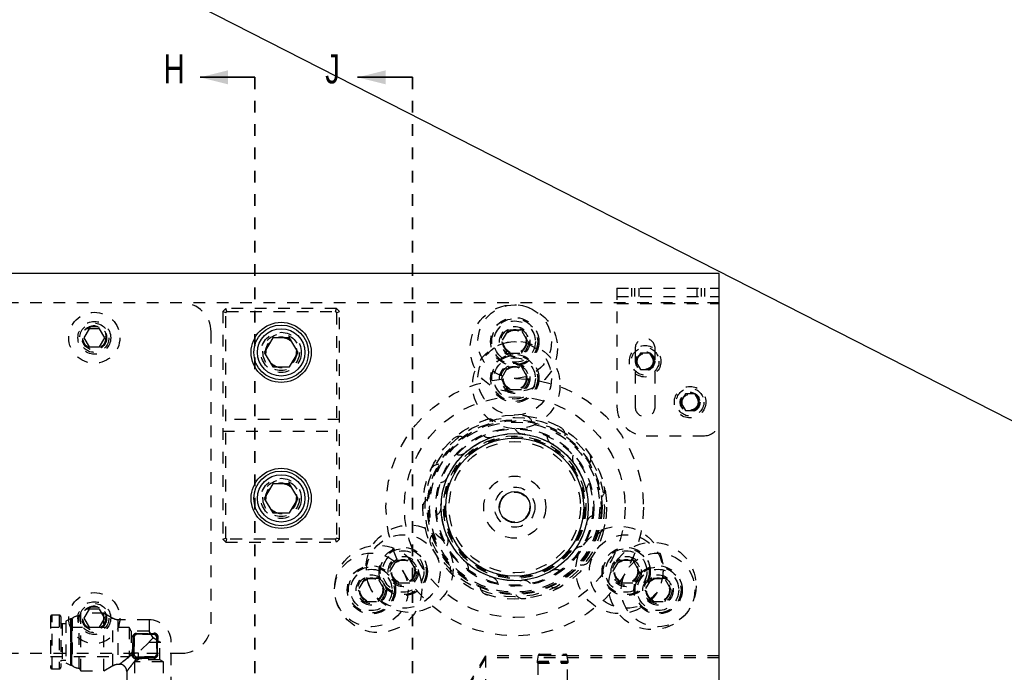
# Model space of a CAD drawing. Header units: inches. Extents: x 1880 to 2363, y -453 to -54.
# Tile 539 of 656: x 1904.19 to 1912.62, y -117.37 to -111.79. Entities that reach past the tile are written whole.
import ezdxf

# ---------------------------------------------------------------- set-up
doc = ezdxf.new("R2010")
doc.units = ezdxf.units.IN
doc.header["$LTSCALE"] = 0.5
doc.header["$MEASUREMENT"] = 0
doc.linetypes.add('HIDDEN', pattern=[0.225, 0.15, -0.075])
doc.linetypes.add('PHANTOM', pattern=[0.25, 0.125, -0.025, 0.025, -0.025, 0.025, -0.025])
for name, color, linetype in [('SID-M-H', 4, 'HIDDEN'), ('SID-M-S', 105, 'Continuous'), ('SID-M-S2', 1, 'Continuous')]:
    doc.layers.add(name, color=color, linetype=linetype)
doc.styles.add('SLDTEXTSTYLE0', font='TXT', dxfattribs={"width": 0.595745})

msp = doc.modelspace()

# ---------------------------------------------------------------- linework, layer by layer
at = {"color": 7, "linetype": 'Continuous', "lineweight": 35}
for p, q in [((1906.20267, -112.27932), (1905.73267, -112.27932)), ((1907.55267, -112.27932), (1907.08267, -112.27932))]:
    msp.add_line(p, q, dxfattribs=at)
at = {"color": 7, "linetype": 'PHANTOM', "lineweight": 35}
for p, q in [((1906.20267, -112.27932), (1906.20267, -129.63932)), ((1907.55267, -112.27932), (1907.55267, -129.63932))]:
    msp.add_line(p, q, dxfattribs=at)
at = {"color": 7, "linetype": 'Continuous', "lineweight": 35}
for points in [[(1905.73267, -112.27932), (1905.97267, -112.33932), (1905.97267, -112.21932)], [(1907.08267, -112.27932), (1907.32267, -112.33932), (1907.32267, -112.21932)]]:
    msp.add_solid(points, dxfattribs=at)
at = {"layer": 'SID-M-H'}
for p, q in [((1909.30267, -114.08432), (1910.17767, -114.08432)), ((1909.30267, -114.08432), (1909.30267, -115.09732)), ((1909.30267, -114.15532), (1910.17767, -114.15532)), ((1909.42767, -114.08432), (1909.42767, -114.15532)), ((1909.45459, -114.08432), (1909.45459, -114.15532)), ((1909.49017, -114.08432), (1909.49017, -114.15532)), ((1909.99017, -114.15532), (1909.99017, -114.08432)), ((1910.02574, -114.08432), (1910.02574, -114.15532)), ((1910.05267, -114.08432), (1910.05267, -114.15532)), ((1910.17767, -114.20932), (1897.67767, -114.20932)), ((1909.30267, -114.21532), (1910.17767, -114.21532)), ((1905.95267, -114.25932), (1905.92767, -114.28432)), ((1905.92767, -114.28432), (1905.92767, -116.23432)), ((1905.95267, -114.29467), (1905.92767, -114.28432)), ((1906.90267, -114.25932), (1905.95267, -114.25932)), ((1905.96302, -114.28432), (1905.95267, -114.25932)), ((1905.95267, -114.29467), (1905.96302, -114.28432)), ((1905.95267, -116.22396), (1905.95267, -114.29467)), ((1905.96302, -114.28432), (1906.89231, -114.28432)), ((1906.89231, -114.28432), (1906.90267, -114.25932)), ((1906.89231, -114.28432), (1906.90267, -114.29467)), ((1906.92767, -114.28432), (1906.90267, -114.25932)), ((1906.90267, -114.29467), (1906.92767, -114.28432)), ((1906.90267, -114.29467), (1906.90267, -116.22396)), ((1906.92767, -116.23432), (1906.92767, -114.28432)), ((1904.78263, -114.43132), (1904.7376, -114.50932)), ((1904.8727, -114.43132), (1904.78263, -114.43132)), ((1904.91773, -114.50932), (1904.8727, -114.43132)), ((1905.82767, -116.95932), (1905.82767, -114.45932)), ((1908.37084, -114.44357), (1908.31401, -114.54199)), ((1908.48449, -114.44357), (1908.37084, -114.44357)), ((1908.54132, -114.54199), (1908.48449, -114.44357)), ((1904.7376, -114.50932), (1904.78263, -114.58732)), ((1904.78263, -114.58732), (1904.8727, -114.58732)), ((1904.8727, -114.58732), (1904.91773, -114.50932)), ((1908.31401, -114.54199), (1908.37084, -114.64042)), ((1908.48449, -114.64042), (1908.54132, -114.54199)), ((1908.37084, -114.64042), (1908.48449, -114.64042)), ((1909.45967, -114.60032), (1909.45967, -115.10032)), ((1909.50407, -114.64), (1909.46348, -114.71032)), ((1909.58526, -114.64), (1909.50407, -114.64)), ((1909.62586, -114.71032), (1909.58526, -114.64)), ((1909.62967, -115.10032), (1909.62967, -114.60032)), ((1909.46348, -114.71032), (1909.50407, -114.78063)), ((1909.58526, -114.78063), (1909.62586, -114.71032)), ((1908.31401, -114.85695), (1908.37084, -114.75853)), ((1908.37084, -114.75853), (1908.48449, -114.75853)), ((1908.48449, -114.75853), (1908.54132, -114.85695)), ((1909.50407, -114.78063), (1909.58526, -114.78063)), ((1908.37084, -114.95538), (1908.31401, -114.85695)), ((1908.54132, -114.85695), (1908.48449, -114.95538)), ((1908.48449, -114.95538), (1908.37084, -114.95538)), ((1909.88907, -114.99), (1909.84848, -115.06032)), ((1909.97026, -114.99), (1909.88907, -114.99)), ((1910.01086, -115.06032), (1909.97026, -114.99)), ((1909.84848, -115.06032), (1909.88907, -115.13063)), ((1909.97026, -115.13063), (1910.01086, -115.06032)), ((1909.88907, -115.13063), (1909.97026, -115.13063)), ((1906.92767, -115.20932), (1905.92767, -115.20932)), ((1905.92767, -115.30932), (1906.92767, -115.30932)), ((1909.55267, -115.34732), (1910.05267, -115.34732)), ((1905.92767, -116.23432), (1905.95267, -116.22396)), ((1905.92767, -116.23432), (1905.95267, -116.25932)), ((1905.96302, -116.23432), (1905.95267, -116.22396)), ((1905.95267, -116.25932), (1905.96302, -116.23432)), ((1905.95267, -116.25932), (1906.90267, -116.25932)), ((1906.89231, -116.23432), (1905.96302, -116.23432)), ((1906.90267, -116.22396), (1906.89231, -116.23432)), ((1906.90267, -116.25932), (1906.89231, -116.23432)), ((1906.92767, -116.23432), (1906.90267, -116.22396)), ((1906.90267, -116.25932), (1906.92767, -116.23432)), ((1907.35934, -116.5105), (1907.41617, -116.41207)), ((1907.41617, -116.41207), (1907.52982, -116.41207)), ((1907.52982, -116.41207), (1907.58664, -116.5105)), ((1909.26869, -116.5105), (1909.32551, -116.41207)), ((1909.32551, -116.41207), (1909.43917, -116.41207)), ((1909.43917, -116.41207), (1909.49599, -116.5105)), ((1907.41617, -116.60892), (1907.35934, -116.5105)), ((1907.58664, -116.5105), (1907.52982, -116.60892)), ((1909.32551, -116.60892), (1909.26869, -116.5105)), ((1909.49599, -116.5105), (1909.43917, -116.60892)), ((1907.1434, -116.56955), (1907.08658, -116.66798)), ((1907.25705, -116.56955), (1907.1434, -116.56955)), ((1907.31388, -116.66798), (1907.25705, -116.56955)), ((1907.52982, -116.60892), (1907.41617, -116.60892)), ((1909.43917, -116.60892), (1909.32551, -116.60892)), ((1909.59828, -116.56955), (1909.54145, -116.66798)), ((1909.71193, -116.56955), (1909.59828, -116.56955)), ((1909.76876, -116.66798), (1909.71193, -116.56955)), ((1907.08658, -116.66798), (1907.1434, -116.7664)), ((1907.25705, -116.7664), (1907.31388, -116.66798)), ((1909.54145, -116.66798), (1909.59828, -116.7664)), ((1909.71193, -116.7664), (1909.76876, -116.66798)), ((1907.1434, -116.7664), (1907.25705, -116.7664)), ((1909.59828, -116.7664), (1909.71193, -116.7664)), ((1904.78263, -116.83132), (1904.7376, -116.90932)), ((1904.8727, -116.83132), (1904.78263, -116.83132)), ((1904.91773, -116.90932), (1904.8727, -116.83132)), ((1904.5269, -116.88382), (1904.4669, -116.88382)), ((1904.4669, -117.34382), (1904.4669, -116.88563)), ((1904.5269, -116.88427), (1904.5269, -117.34336)), ((1904.5419, -116.89882), (1904.5419, -117.32882)), ((1904.62397, -116.9166), (1904.5849, -116.93482)), ((1904.5849, -116.93482), (1904.5849, -117.29282)), ((1904.62397, -116.91706), (1904.62397, -117.31057)), ((1904.63564, -116.91632), (1904.62523, -116.91632)), ((1904.62523, -117.31132), (1904.62523, -116.91816)), ((1904.63564, -116.91678), (1904.63564, -117.31086)), ((1904.63589, -117.31387), (1904.63589, -116.91376)), ((1904.63824, -116.91782), (1904.63589, -116.91376)), ((1904.63824, -116.91782), (1904.63824, -117.30982)), ((1904.7116, -116.86832), (1904.69889, -116.89032)), ((1904.69889, -117.33732), (1904.69889, -116.89032)), ((1904.7116, -117.35932), (1904.7116, -116.86832)), ((1904.90976, -116.86832), (1904.7116, -116.86832)), ((1904.7376, -116.90932), (1904.78263, -116.98732)), ((1904.8727, -116.98732), (1904.91773, -116.90932)), ((1904.90976, -117.35932), (1904.90976, -116.86832)), ((1904.98501, -116.91176), (1904.90976, -116.86832)), ((1904.98501, -117.3154), (1904.98501, -116.91223)), ((1905.29589, -116.92382), (1905.03001, -116.92382)), ((1905.03001, -116.92426), (1905.03001, -117.30337)), ((1905.29589, -116.92382), (1905.29589, -117.11382)), ((1905.1259, -116.98882), (1904.4519, -116.98882)), ((1904.5519, -116.95932), (1904.5519, -117.26832)), ((1904.5849, -116.95932), (1904.5519, -116.95932)), ((1904.78263, -116.98732), (1904.8727, -116.98732)), ((1905.1259, -116.98882), (1905.1259, -117.23882)), ((1905.14379, -117.01982), (1905.1259, -116.98882)), ((1905.14379, -117.01982), (1905.14379, -117.20782)), ((1905.29589, -117.01982), (1905.14379, -117.01982)), ((1905.33037, -117.07953), (1905.29589, -117.01982)), ((1905.16726, -117.07048), (1905.16923, -117.07048)), ((1905.16726, -117.07048), (1905.16923, -117.07048)), ((1905.16923, -117.22048), (1905.16923, -117.07048)), ((1905.18923, -117.03979), (1905.29589, -117.03979)), ((1905.18923, -117.04555), (1905.18923, -117.05048)), ((1905.29589, -117.04555), (1905.18923, -117.04555)), ((1905.33923, -117.05048), (1905.18923, -117.05048)), ((1905.29589, -117.11382), (1905.20189, -117.20782)), ((1905.29589, -117.03979), (1905.33706, -117.0383)), ((1905.29589, -117.04555), (1905.33923, -117.04398)), ((1905.29589, -117.11382), (1905.48589, -117.11382)), ((1905.38989, -117.11382), (1905.33018, -117.07934)), ((1905.33923, -117.05048), (1905.33923, -117.04398)), ((1905.36573, -117.07048), (1905.35923, -117.07048)), ((1905.35923, -117.07048), (1905.35923, -117.22048)), ((1905.36415, -117.11382), (1905.36573, -117.07048)), ((1905.36415, -117.11382), (1905.36415, -117.22048)), ((1905.37141, -117.07265), (1905.36992, -117.11382)), ((1905.36992, -117.22048), (1905.36992, -117.11382)), ((1905.38989, -117.26592), (1905.38989, -117.11382)), ((1905.48589, -117.51132), (1905.48589, -117.11382)), ((1904.07767, -117.20932), (1905.57767, -117.20932)), ((1904.4519, -117.23882), (1905.1259, -117.23882)), ((1904.5519, -117.26832), (1904.5849, -117.26832)), ((1905.1259, -117.23882), (1905.14379, -117.20782)), ((1905.14379, -117.20782), (1905.20189, -117.20782)), ((1905.15001, -117.22337), (1905.15062, -117.21515)), ((1905.15062, -117.21515), (1905.15001, -117.22337)), ((1905.15944, -117.22706), (1905.16028, -117.22048)), ((1905.16028, -117.22048), (1905.15944, -117.22706)), ((1905.16028, -117.22048), (1905.16923, -117.22048)), ((1905.16028, -117.22048), (1905.16923, -117.22048)), ((1905.20189, -117.26592), (1905.17089, -117.28381)), ((1905.42089, -117.28381), (1905.17089, -117.28381)), ((1905.17089, -117.28381), (1905.17089, -117.3797)), ((1905.18265, -117.25026), (1905.18923, -117.24943)), ((1905.18923, -117.24943), (1905.18265, -117.25026)), ((1905.18265, -117.25027), (1905.18265, -117.25027)), ((1905.18265, -117.25027), (1905.18415, -117.25167)), ((1905.18415, -117.25167), (1905.18538, -117.25392)), ((1905.18538, -117.25392), (1905.18613, -117.25674)), ((1905.18613, -117.25674), (1905.18634, -117.2597)), ((1905.18634, -117.2597), (1905.19456, -117.25909)), ((1905.18923, -117.24048), (1905.18923, -117.24943)), ((1905.18923, -117.24048), (1905.33923, -117.24048)), ((1905.18923, -117.24943), (1905.18923, -117.24048)), ((1905.20189, -117.20782), (1905.20189, -117.26592)), ((1905.38989, -117.26592), (1905.20189, -117.26592)), ((1905.33923, -117.24245), (1905.33923, -117.24048)), ((1905.33923, -117.24245), (1905.33923, -117.24048)), ((1905.36415, -117.22048), (1905.35923, -117.22048)), ((1905.42089, -117.28381), (1905.38989, -117.26592)), ((1905.42089, -117.3797), (1905.42089, -117.28381)), ((1908.17767, -117.23277), (1908.04154, -117.45932)), ((1908.17767, -117.24837), (1908.05091, -117.45932)), ((1908.17767, -117.23277), (1908.17767, -117.68587)), ((1910.17767, -117.23277), (1908.17767, -117.23277)), ((1910.17767, -117.24837), (1908.17767, -117.24837)), ((1908.62997, -117.22717), (1908.61916, -117.27853)), ((1908.61916, -117.27853), (1908.88607, -117.27853)), ((1908.62997, -117.22717), (1908.87526, -117.22717)), ((1908.63976, -117.21923), (1908.86548, -117.21923)), ((1908.88607, -117.27853), (1908.87526, -117.22717)), ((1904.4669, -117.34382), (1904.5269, -117.34382)), ((1904.5849, -117.29282), (1904.62397, -117.31103)), ((1904.62523, -117.31132), (1904.63564, -117.31132)), ((1904.63589, -117.31387), (1904.63824, -117.30982)), ((1904.69889, -117.33732), (1904.7116, -117.35932)), ((1904.7116, -117.35932), (1904.90976, -117.35932)), ((1904.90976, -117.35932), (1904.98501, -117.31587)), ((1905.03001, -117.30382), (1905.04289, -117.30382)), ((1905.10589, -117.36682), (1905.10589, -117.51132)), ((1908.62104, -117.28754), (1908.8824, -117.28754)), ((1908.62104, -117.28754), (1908.62245, -117.28928)), ((1908.62245, -117.28928), (1908.881, -117.28928)), ((1908.62466, -117.29549), (1908.87882, -117.29549)), ((1908.62466, -117.29549), (1908.62466, -117.44947)), ((1908.88057, -117.44947), (1908.88057, -117.29549)), ((1908.88278, -117.28928), (1908.8842, -117.28754))]:
    msp.add_line(p, q, dxfattribs=at)
for centre, radius in [((1908.42003, -114.60055), 0.37402), ((1908.42767, -114.54199), 0.31496), ((1904.82767, -114.50932), 0.2185), ((1908.42767, -114.54199), 0.20669), ((1904.82767, -114.50932), 0.1405), ((1904.82767, -114.50932), 0.125), ((1904.82767, -114.50932), 0.10497), ((1904.82767, -114.50932), 0.1047), ((1904.82767, -114.50932), 0.10418), ((1904.82767, -114.50932), 0.1005), ((1904.82767, -114.50932), 0.0975), ((1908.42767, -114.54199), 0.19685), ((1908.42767, -114.54199), 0.17717), ((1908.42767, -114.54199), 0.12992), ((1906.42767, -114.63432), 0.172), ((1906.42767, -114.63432), 0.15625), ((1906.42767, -114.63432), 0.13297), ((1906.42767, -114.63432), 0.1327), ((1906.42767, -114.63432), 0.13218), ((1908.42767, -114.54199), 0.11811), ((1908.42767, -114.54199), 0.10289), ((1908.42767, -114.54199), 0.10262), ((1908.42767, -114.54199), 0.1021), ((1908.42767, -114.54199), 0.09843), ((1906.42767, -114.63432), 0.1285), ((1908.44139, -114.91439), 0.37402), ((1908.42767, -114.85695), 0.31496), ((1909.54467, -114.71032), 0.135), ((1908.42767, -114.85695), 0.20669), ((1908.42767, -114.85695), 0.19685), ((1909.54467, -114.71032), 0.1186), ((1909.54467, -114.71032), 0.082), ((1909.54467, -114.71032), 0.07247), ((1909.54467, -114.71032), 0.0722), ((1909.54467, -114.71032), 0.07168), ((1909.54467, -114.71032), 0.068), ((1908.42767, -114.85695), 0.17717), ((1908.42767, -114.85695), 0.12992), ((1908.42767, -114.85695), 0.11811), ((1908.42767, -114.85695), 0.10289), ((1908.42767, -114.85695), 0.10262), ((1908.42767, -114.85695), 0.1021), ((1908.42767, -114.85695), 0.09843), ((1908.42767, -115.95932), 1.10236), ((1909.92967, -115.06032), 0.135), ((1909.92967, -115.06032), 0.1186), ((1909.92967, -115.06032), 0.085), ((1909.92967, -115.06032), 0.082), ((1909.92967, -115.06032), 0.07247), ((1909.92967, -115.06032), 0.0722), ((1909.92967, -115.06032), 0.07168), ((1909.92967, -115.06032), 0.068), ((1908.42767, -115.95932), 0.94488), ((1908.42767, -115.95932), 0.7874), ((1908.42767, -115.95932), 0.76772), ((1908.42767, -115.95932), 0.74803), ((1908.42767, -115.95932), 0.74016), ((1908.42767, -115.95932), 0.72835), ((1908.42767, -115.95932), 0.67717), ((1908.42767, -115.95932), 0.66929), ((1908.42767, -115.95932), 0.62932), ((1908.42767, -115.95932), 0.61024), ((1908.42767, -115.95932), 0.60095), ((1908.42767, -115.95932), 0.56218), ((1906.42767, -115.88432), 0.172), ((1906.42767, -115.88432), 0.15625), ((1906.42767, -115.88432), 0.13297), ((1906.42767, -115.88432), 0.1327), ((1906.42767, -115.88432), 0.13218), ((1906.42767, -115.88432), 0.1285), ((1908.42767, -115.95932), 0.2655), ((1908.42767, -115.95932), 0.172), ((1908.42767, -115.95932), 0.1285), ((1907.52694, -116.48648), 0.37402), ((1909.32495, -116.49656), 0.37402), ((1907.47299, -116.5105), 0.31496), ((1909.38234, -116.5105), 0.31496), ((1909.60655, -116.63436), 0.37402), ((1907.25866, -116.65945), 0.37402), ((1907.20023, -116.66798), 0.31496), ((1907.47299, -116.5105), 0.20669), ((1907.47299, -116.5105), 0.19685), ((1907.47299, -116.5105), 0.17717), ((1909.38234, -116.5105), 0.20669), ((1909.38234, -116.5105), 0.19685), ((1909.38234, -116.5105), 0.17717), ((1909.6551, -116.66798), 0.31496), ((1907.47299, -116.5105), 0.12992), ((1907.47299, -116.5105), 0.11811), ((1907.47299, -116.5105), 0.10289), ((1907.47299, -116.5105), 0.10262), ((1907.47299, -116.5105), 0.1021), ((1907.47299, -116.5105), 0.09843), ((1909.38234, -116.5105), 0.12992), ((1909.38234, -116.5105), 0.11811), ((1909.38234, -116.5105), 0.10289), ((1909.38234, -116.5105), 0.10262), ((1909.38234, -116.5105), 0.1021), ((1909.38234, -116.5105), 0.09843), ((1907.20023, -116.66798), 0.20669), ((1907.20023, -116.66798), 0.19685), ((1907.20023, -116.66798), 0.17717), ((1909.6551, -116.66798), 0.20669), ((1909.6551, -116.66798), 0.19685), ((1909.6551, -116.66798), 0.17717), ((1907.20023, -116.66798), 0.12992), ((1907.20023, -116.66798), 0.11811), ((1907.20023, -116.66798), 0.10289), ((1907.20023, -116.66798), 0.10262), ((1907.20023, -116.66798), 0.1021), ((1907.20023, -116.66798), 0.09843), ((1909.6551, -116.66798), 0.12992), ((1909.6551, -116.66798), 0.11811), ((1909.6551, -116.66798), 0.10289), ((1909.6551, -116.66798), 0.10262), ((1909.6551, -116.66798), 0.1021), ((1909.6551, -116.66798), 0.09843), ((1904.82767, -116.90932), 0.2185), ((1904.82767, -116.90932), 0.1405), ((1904.82767, -116.90932), 0.125), ((1904.82767, -116.90932), 0.10497), ((1904.82767, -116.90932), 0.1047), ((1904.82767, -116.90932), 0.10418), ((1904.82767, -116.90932), 0.1005), ((1904.82767, -116.90932), 0.0975)]:
    msp.add_circle(centre, radius, dxfattribs=at)
for centre, radius, start, end in [((1905.57767, -114.45932), 0.25, 0, 90), ((1909.54467, -114.60032), 0.085, 0, 180), ((1908.50174, -115.25454), 0.07874, 21.558851, 146.690525), ((1909.55267, -115.09732), 0.25, 180, 270), ((1909.54467, -115.10032), 0.085, 180, 0), ((1908.20868, -115.28534), 0.07874, 45.544053, 170.694737), ((1910.05267, -115.22232), 0.125, 270, 0), ((1908.20868, -115.28534), 0.07874, 230.984489, 345.171317), ((1908.50174, -115.25454), 0.07874, 207.00596, 321.170025), ((1908.782, -115.3456), 0.07874, 357.570897, 122.687837), ((1907.95348, -115.43268), 0.07874, 69.526167, 194.700135), ((1907.95348, -115.43268), 0.07874, 255.157204, 9.17438), ((1908.782, -115.3456), 0.07874, 183.024101, 297.170839), ((1909.00099, -115.54278), 0.07874, 159.039248, 270), ((1909.00099, -115.54278), 0.07874, 333.580532, 98.687012), ((1907.78027, -115.67108), 0.07874, 93.706535, 218.706378), ((1907.78027, -115.67108), 0.07874, 279.100808, 33.178877), ((1909.12084, -115.81198), 0.07874, 135.05174, 249.227922), ((1909.12084, -115.81198), 0.07874, 309.588093, 74.688681), ((1907.719, -115.95932), 0.07874, 117.685543, 242.713125), ((1907.719, -115.95932), 0.07874, 303.096885, 57.184472), ((1909.12084, -116.10665), 0.07874, 111.061914, 225.225806), ((1909.12084, -116.10665), 0.07874, 285.593922, 50.68904), ((1907.78027, -116.24755), 0.07874, 327.093379, 81.190824), ((1907.78027, -116.24755), 0.07874, 141.667962, 270), ((1909.00099, -116.37586), 0.07874, 87.070111, 201.222057), ((1909.00099, -116.37586), 0.07874, 261.608784, 26.696922), ((1907.95348, -116.48595), 0.07874, 351.089948, 105.197596), ((1907.95348, -116.48595), 0.07874, 165.653451, 290.739792), ((1908.782, -116.57303), 0.07874, 63.076671, 177.217019), ((1908.20868, -116.63329), 0.07874, 15.086247, 129.204447), ((1908.50174, -116.6641), 0.07874, 39.081936, 153.211035), ((1908.782, -116.57303), 0.07874, 237.624916, 2.708045), ((1908.20868, -116.63329), 0.07874, 189.641668, 314.732632), ((1908.50174, -116.6641), 0.07874, 213.632271, 338.722177), ((1904.4669, -116.89882), 0.015, 90, 180), ((1904.5269, -116.89882), 0.015, 0, 90), ((1904.62523, -116.91932), 0.003, 90, 115), ((1904.63564, -116.91932), 0.003, 30, 90), ((1904.69889, -116.98669), 0.09637, 90, 130.821246), ((1905.29589, -117.11382), 0.19, 0, 90), ((1905.57767, -116.95932), 0.25, 270, 0), ((1905.18923, -117.07048), 0.02, 90, 180), ((1905.33923, -117.07048), 0.02, 360, 90), ((1905.18923, -117.22048), 0.02, 180, 270), ((1905.33923, -117.22048), 0.02, 269.999965, 0), ((1908.62879, -117.28122), 0.01, 164.354928, 219.146975), ((1908.63976, -117.22923), 0.01, 90, 168.115526), ((1908.86548, -117.22923), 0.01, 11.884474, 90), ((1908.87644, -117.28122), 0.01, 320.853025, 15.645072), ((1904.4669, -117.32882), 0.015, 180, 270), ((1904.5269, -117.32882), 0.015, 270, 0), ((1904.62523, -117.30832), 0.003, 245, 270), ((1904.63564, -117.30832), 0.003, 270, 330), ((1904.69889, -117.24094), 0.09637, 229.178754, 270), ((1908.61482, -117.29549), 0.00984, 0, 39.146975), ((1908.89041, -117.29549), 0.00984, 140.853025, 180)]:
    msp.add_arc(centre, radius, start, end, dxfattribs=at)
for points, knots in [([(1904.4519, -116.89882), (1904.4519, -116.9001), (1904.4519, -116.90263), (1904.4519, -116.92205), (1904.4519, -116.94968), (1904.4519, -116.99168), (1904.4519, -117.04745), (1904.4519, -117.09349), (1904.4519, -117.11382)], [0, 0, 0, 0, 0.158429, 0.3121277, 0.4571602, 0.5908736, 0.8193632, 1, 1, 1, 1]), ([(1904.5519, -116.95932), (1904.55095, -116.95924), (1904.54881, -116.95906), (1904.54599, -116.95759), (1904.54373, -116.95533), (1904.54221, -116.95256), (1904.542, -116.95042), (1904.5419, -116.94932)], [0, 0, 0, 0, 0.18082498, 0.4095525, 0.59037748, 0.78979523, 1, 1, 1, 1]), ([(1905.03001, -116.92382), (1905.02139, -116.92333), (1905.00566, -116.92244), (1904.99215, -116.91444), (1904.98604, -116.91083)], [0, 0, 0, 0, 0.5481588, 1, 1, 1, 1]), ([(1904.4519, -117.11382), (1904.4519, -117.14086), (1904.4519, -117.18247), (1904.4519, -117.23252), (1904.4519, -117.26697), (1904.4519, -117.29472), (1904.4519, -117.32153), (1904.4519, -117.32594), (1904.4519, -117.32882)], [0, 0, 0, 0, 0.2394568, 0.3683607, 0.5, 0.6316393, 0.7605432, 1, 1, 1, 1]), ([(1905.15062, -117.21515), (1905.15233, -117.20419), (1905.1557, -117.1826), (1905.15838, -117.14643), (1905.15929, -117.10933), (1905.15816, -117.08488), (1905.1576, -117.07265)], [0, 0, 0, 0, 0.2543953, 0.5012414, 0.750372, 1, 1, 1, 1]), ([(1905.1576, -117.07265), (1905.15816, -117.08488), (1905.15929, -117.10923), (1905.15838, -117.14633), (1905.15571, -117.18251), (1905.15233, -117.20419), (1905.15062, -117.21515)], [0, 0, 0, 0, 0.2496089, 0.4968772, 0.7455921, 1, 1, 1, 1]), ([(1905.1576, -117.07265), (1905.1576, -117.07052), (1905.15758, -117.06626), (1905.15929, -117.06004), (1905.16215, -117.05424), (1905.16624, -117.04917), (1905.17123, -117.04501), (1905.17689, -117.04204), (1905.18296, -117.04015), (1905.18714, -117.03991), (1905.18923, -117.03979)], [0, 0, 0, 0, 0.1248263, 0.2506673, 0.3796294, 0.5087468, 0.635437, 0.7607568, 0.8800651, 1, 1, 1, 1]), ([(1905.18923, -117.03979), (1905.18714, -117.03991), (1905.18296, -117.04015), (1905.17689, -117.04204), (1905.17123, -117.04501), (1905.16624, -117.04916), (1905.16215, -117.05424), (1905.15929, -117.06004), (1905.15758, -117.06626), (1905.1576, -117.07052), (1905.1576, -117.07265)], [0, 0, 0, 0, 0.11989191, 0.23923998, 0.36447255, 0.49125009, 0.62027862, 0.74933002, 0.8751288, 1, 1, 1, 1]), ([(1905.1576, -117.07265), (1905.15867, -117.07257), (1905.16086, -117.0724), (1905.16381, -117.07187), (1905.16615, -117.07121), (1905.1669, -117.07072), (1905.16726, -117.07048)], [0, 0, 0, 0, 0.2431185, 0.50000234, 0.75688482, 1, 1, 1, 1]), ([(1905.1576, -117.07265), (1905.15866, -117.07257), (1905.16084, -117.0724), (1905.16379, -117.07188), (1905.16614, -117.07122), (1905.16689, -117.07072), (1905.16726, -117.07048)], [0, 0, 0, 0, 0.2420088, 0.4984766, 0.7557698, 1, 1, 1, 1]), ([(1905.16028, -117.22048), (1905.16198, -117.20902), (1905.16537, -117.18622), (1905.16804, -117.14811), (1905.16895, -117.10898), (1905.16782, -117.08332), (1905.16726, -117.07048)], [0, 0, 0, 0, 0.252615, 0.5025313, 0.7511391, 1, 1, 1, 1]), ([(1905.16726, -117.07048), (1905.16782, -117.08332), (1905.16895, -117.10898), (1905.16804, -117.14811), (1905.16537, -117.18622), (1905.16198, -117.20902), (1905.16028, -117.22048)], [0, 0, 0, 0, 0.2488599, 0.4974665, 0.7473817, 1, 1, 1, 1]), ([(1905.16726, -117.07048), (1905.16735, -117.06738), (1905.16753, -117.06115), (1905.1715, -117.05423), (1905.17598, -117.04994), (1905.18004, -117.04747), (1905.18445, -117.04587), (1905.18766, -117.04566), (1905.18923, -117.04555)], [0, 0, 0, 0, 0.2499935, 0.5021453, 0.6386765, 0.7531579, 0.8799603, 1, 1, 1, 1]), ([(1905.18923, -117.04555), (1905.18766, -117.04566), (1905.18445, -117.04587), (1905.18004, -117.04747), (1905.17598, -117.04995), (1905.1715, -117.05423), (1905.16753, -117.06116), (1905.16735, -117.06738), (1905.16726, -117.07048)], [0, 0, 0, 0, 0.1200603, 0.2468421, 0.3613679, 0.4978545, 0.750006, 1, 1, 1, 1]), ([(1905.32993, -117.07978), (1905.33005, -117.07966), (1905.33095, -117.07876), (1905.32408, -117.08563), (1905.3106, -117.09911), (1905.29876, -117.11095), (1905.29589, -117.11382)], [0, 0, 0, 0, 0.0331634, 0.2545085, 0.819761, 1, 1, 1, 1]), ([(1905.37141, -117.07265), (1905.37144, -117.07034), (1905.37151, -117.0658), (1905.36977, -117.05913), (1905.36679, -117.05303), (1905.36254, -117.04765), (1905.3572, -117.04324), (1905.35097, -117.04006), (1905.34412, -117.03821), (1905.33944, -117.03827), (1905.33706, -117.0383)], [0, 0, 0, 0, 0.1278516, 0.2513319, 0.3723531, 0.4928195, 0.6168557, 0.741346, 0.8683659, 1, 1, 1, 1]), ([(1905.33706, -117.0383), (1905.33944, -117.03827), (1905.34411, -117.03821), (1905.35095, -117.04006), (1905.35718, -117.04322), (1905.36252, -117.04763), (1905.36678, -117.05301), (1905.36977, -117.05911), (1905.37151, -117.06579), (1905.37144, -117.07034), (1905.37141, -117.07265)], [0, 0, 0, 0, 0.1314575, 0.2583214, 0.3826687, 0.5065667, 0.6271707, 0.7483349, 0.8719717, 1, 1, 1, 1]), ([(1905.33706, -117.0383), (1905.3372, -117.03896), (1905.33747, -117.04031), (1905.33801, -117.04197), (1905.33861, -117.04328), (1905.33902, -117.04375), (1905.33923, -117.04398)], [0, 0, 0, 0, 0.2467449, 0.4999991, 0.7532537, 1, 1, 1, 1]), ([(1905.33706, -117.0383), (1905.33719, -117.03891), (1905.33745, -117.04019), (1905.33796, -117.04183), (1905.33857, -117.04322), (1905.339, -117.04373), (1905.33923, -117.04398)], [0, 0, 0, 0, 0.22724043, 0.47292215, 0.7326437, 1, 1, 1, 1]), ([(1905.33923, -117.04398), (1905.34105, -117.04392), (1905.34453, -117.04379), (1905.34979, -117.04506), (1905.35464, -117.04736), (1905.35893, -117.05078), (1905.36235, -117.05507), (1905.36465, -117.05992), (1905.36592, -117.06518), (1905.36579, -117.06866), (1905.36573, -117.07048)], [0, 0, 0, 0, 0.1315626, 0.2512161, 0.377661, 0.5000512, 0.6223838, 0.7488539, 0.8685771, 1, 1, 1, 1]), ([(1905.36573, -117.07048), (1905.36579, -117.06866), (1905.36592, -117.06518), (1905.36465, -117.05992), (1905.36235, -117.05507), (1905.35893, -117.05078), (1905.35464, -117.04736), (1905.34979, -117.04506), (1905.34453, -117.04379), (1905.34105, -117.04392), (1905.33923, -117.04398)], [0, 0, 0, 0, 0.1314487, 0.2511467, 0.3776591, 0.4999489, 0.6223823, 0.7487841, 0.8684635, 1, 1, 1, 1]), ([(1905.36572, -117.07048), (1905.36596, -117.07069), (1905.36643, -117.0711), (1905.36774, -117.0717), (1905.3694, -117.07224), (1905.37075, -117.07251), (1905.37141, -117.07265)], [0, 0, 0, 0, 0.24674522, 0.49999994, 0.75325469, 1, 1, 1, 1]), ([(1905.37141, -117.07265), (1905.37075, -117.07251), (1905.3694, -117.07224), (1905.36774, -117.0717), (1905.36643, -117.0711), (1905.36596, -117.07069), (1905.36572, -117.07048)], [0, 0, 0, 0, 0.2467453, 0.5000001, 0.7532548, 1, 1, 1, 1]), ([(1904.5419, -117.27832), (1904.542, -117.27722), (1904.54221, -117.27507), (1904.54373, -117.2723), (1904.54599, -117.27004), (1904.54881, -117.26857), (1904.55095, -117.26839), (1904.5519, -117.26832)], [0, 0, 0, 0, 0.2102048, 0.4096225, 0.5904475, 0.819175, 1, 1, 1, 1]), ([(1905.04289, -117.30382), (1905.04402, -117.30298), (1905.04637, -117.30123), (1905.06566, -117.2867), (1905.09968, -117.26117), (1905.1318, -117.23705), (1905.15001, -117.22337)], [0, 0, 0, 0, 0.18374305, 0.38325524, 0.65022818, 1, 1, 1, 1]), ([(1905.15001, -117.22337), (1905.1318, -117.23705), (1905.09969, -117.26117), (1905.06567, -117.2867), (1905.04637, -117.30123), (1905.04402, -117.30298), (1905.04289, -117.30382)], [0, 0, 0, 0, 0.349724, 0.6167216, 0.8162417, 1, 1, 1, 1]), ([(1905.18634, -117.2597), (1905.17236, -117.27831), (1905.14809, -117.31063), (1905.12266, -117.34451), (1905.10842, -117.36342), (1905.10671, -117.36571), (1905.10589, -117.36682)], [0, 0, 0, 0, 0.35737558, 0.62077128, 0.81803904, 1, 1, 1, 1]), ([(1905.10589, -117.36682), (1905.10666, -117.3658), (1905.10831, -117.36359), (1905.12246, -117.34476), (1905.14809, -117.31063), (1905.17237, -117.27831), (1905.18634, -117.2597)], [0, 0, 0, 0, 0.1757494, 0.3792447, 0.642633, 1, 1, 1, 1]), ([(1905.18634, -117.2597), (1905.18193, -117.25865), (1905.17558, -117.25713), (1905.16747, -117.25196), (1905.16226, -117.2475), (1905.1578, -117.2423), (1905.15261, -117.23418), (1905.15108, -117.2278), (1905.15001, -117.22337)], [0, 0, 0, 0, 0.26765577, 0.38612886, 0.49979116, 0.61239042, 0.73094292, 1, 1, 1, 1]), ([(1905.15944, -117.22706), (1905.15903, -117.22653), (1905.15818, -117.22546), (1905.15588, -117.22426), (1905.15307, -117.22347), (1905.15101, -117.2234), (1905.15001, -117.22337)], [0, 0, 0, 0, 0.2439708, 0.5000063, 0.7560382, 1, 1, 1, 1]), ([(1905.15001, -117.22337), (1905.15108, -117.2278), (1905.15261, -117.23418), (1905.1578, -117.2423), (1905.16226, -117.2475), (1905.16747, -117.25196), (1905.17558, -117.25713), (1905.18193, -117.25865), (1905.18634, -117.2597)], [0, 0, 0, 0, 0.26903826, 0.38759583, 0.50021006, 0.6138634, 0.7323325, 1, 1, 1, 1]), ([(1905.15944, -117.22706), (1905.15904, -117.22654), (1905.1582, -117.22548), (1905.15592, -117.22427), (1905.1531, -117.22347), (1905.15103, -117.2234), (1905.15001, -117.22337)], [0, 0, 0, 0, 0.2404859, 0.4952191, 0.7525175, 1, 1, 1, 1]), ([(1905.15062, -117.21515), (1905.1517, -117.21534), (1905.15393, -117.21572), (1905.15691, -117.217), (1905.15924, -117.21865), (1905.15994, -117.21989), (1905.16028, -117.22048)], [0, 0, 0, 0, 0.2427428, 0.5000004, 0.7572578, 1, 1, 1, 1]), ([(1905.15062, -117.21515), (1905.1517, -117.21534), (1905.15393, -117.21572), (1905.15692, -117.217), (1905.15924, -117.21865), (1905.15994, -117.21989), (1905.16028, -117.22048)], [0, 0, 0, 0, 0.2427401, 0.4999978, 0.7572567, 1, 1, 1, 1]), ([(1905.15944, -117.22706), (1905.15949, -117.22889), (1905.15958, -117.23214), (1905.16096, -117.23684), (1905.16303, -117.24075), (1905.16571, -117.24404), (1905.16901, -117.24672), (1905.17292, -117.24877), (1905.1776, -117.25013), (1905.18083, -117.25022), (1905.18265, -117.25026)], [0, 0, 0, 0, 0.1703651, 0.3011995, 0.4056816, 0.5005288, 0.5956973, 0.7006313, 0.8305043, 1, 1, 1, 1]), ([(1905.15944, -117.22706), (1905.15957, -117.22987), (1905.15976, -117.23408), (1905.16252, -117.24004), (1905.16565, -117.24406), (1905.16967, -117.24719), (1905.17563, -117.24995), (1905.17984, -117.25014), (1905.18265, -117.25026)], [0, 0, 0, 0, 0.2587786, 0.3874383, 0.5000123, 0.6127889, 0.7412337, 1, 1, 1, 1]), ([(1905.18634, -117.2597), (1905.18631, -117.25869), (1905.18624, -117.25664), (1905.18545, -117.25383), (1905.18424, -117.25153), (1905.18318, -117.25068), (1905.18265, -117.25027)], [0, 0, 0, 0, 0.2439632, 0.4999952, 0.75603, 1, 1, 1, 1]), ([(1905.33923, -117.24245), (1905.32639, -117.24188), (1905.30073, -117.24076), (1905.26159, -117.24167), (1905.22348, -117.24434), (1905.20069, -117.24773), (1905.18923, -117.24943)], [0, 0, 0, 0, 0.2489015, 0.4975118, 0.747418, 1, 1, 1, 1]), ([(1905.18923, -117.24943), (1905.20069, -117.24773), (1905.22348, -117.24434), (1905.26159, -117.24167), (1905.30073, -117.24076), (1905.32639, -117.24188), (1905.33923, -117.24245)], [0, 0, 0, 0, 0.2525837, 0.5024893, 0.751099, 1, 1, 1, 1]), ([(1905.19456, -117.25909), (1905.19437, -117.25801), (1905.19399, -117.25578), (1905.1927, -117.25279), (1905.19105, -117.25047), (1905.18982, -117.24977), (1905.18923, -117.24943)], [0, 0, 0, 0, 0.2427405, 0.4999979, 0.7572565, 1, 1, 1, 1]), ([(1905.19456, -117.25909), (1905.19437, -117.25801), (1905.19399, -117.25578), (1905.1927, -117.25279), (1905.19105, -117.25047), (1905.18982, -117.24977), (1905.18923, -117.24943)], [0, 0, 0, 0, 0.2427428, 0.5000003, 0.7572577, 1, 1, 1, 1]), ([(1905.19456, -117.25909), (1905.20552, -117.25738), (1905.22711, -117.25401), (1905.26328, -117.25133), (1905.30038, -117.25042), (1905.32483, -117.25154), (1905.33706, -117.25211)], [0, 0, 0, 0, 0.2543967, 0.5012424, 0.7503721, 1, 1, 1, 1]), ([(1905.33706, -117.25211), (1905.32483, -117.25154), (1905.30048, -117.25042), (1905.26338, -117.25133), (1905.2272, -117.254), (1905.20552, -117.25738), (1905.19456, -117.25909)], [0, 0, 0, 0, 0.2496089, 0.4968769, 0.7455915, 1, 1, 1, 1]), ([(1905.36992, -117.22048), (1905.3698, -117.22258), (1905.36956, -117.22677), (1905.36766, -117.23285), (1905.36468, -117.23851), (1905.36052, -117.24349), (1905.35545, -117.24757), (1905.34965, -117.25042), (1905.34344, -117.25213), (1905.33918, -117.25211), (1905.33706, -117.25211)], [0, 0, 0, 0, 0.1203331, 0.2400516, 0.3651555, 0.4919134, 0.6208484, 0.7498201, 0.8754155, 1, 1, 1, 1]), ([(1905.33706, -117.25211), (1905.33918, -117.25211), (1905.34344, -117.25213), (1905.34965, -117.25042), (1905.35545, -117.24757), (1905.36052, -117.24349), (1905.36468, -117.23851), (1905.36766, -117.23285), (1905.36956, -117.22677), (1905.3698, -117.22258), (1905.36992, -117.22048)], [0, 0, 0, 0, 0.1245407, 0.2501793, 0.3790626, 0.508087, 0.6347584, 0.7599494, 0.8796264, 1, 1, 1, 1]), ([(1905.33706, -117.25211), (1905.33714, -117.25105), (1905.33731, -117.24887), (1905.33783, -117.24591), (1905.33849, -117.24357), (1905.33899, -117.24282), (1905.33923, -117.24245)], [0, 0, 0, 0, 0.2420092, 0.4984772, 0.7557703, 1, 1, 1, 1]), ([(1905.33706, -117.25211), (1905.33714, -117.25104), (1905.33731, -117.24885), (1905.33783, -117.2459), (1905.3385, -117.24356), (1905.33899, -117.24281), (1905.33923, -117.24245)], [0, 0, 0, 0, 0.2431196, 0.5000043, 0.7568865, 1, 1, 1, 1]), ([(1905.36415, -117.22048), (1905.36405, -117.22205), (1905.36384, -117.22526), (1905.36224, -117.22967), (1905.35976, -117.23373), (1905.35548, -117.23821), (1905.34855, -117.24218), (1905.34233, -117.24236), (1905.33923, -117.24245)], [0, 0, 0, 0, 0.1201399, 0.2468608, 0.3613044, 0.4978623, 0.7500165, 1, 1, 1, 1]), ([(1905.33923, -117.24245), (1905.34233, -117.24236), (1905.34855, -117.24218), (1905.35548, -117.23821), (1905.35976, -117.23373), (1905.36224, -117.22967), (1905.36384, -117.22526), (1905.36405, -117.22205), (1905.36415, -117.22048)], [0, 0, 0, 0, 0.2499832, 0.5021377, 0.6387418, 0.7531398, 0.879895, 1, 1, 1, 1]), ([(1904.98675, -117.31644), (1904.99263, -117.31298), (1905.00592, -117.30515), (1905.02138, -117.30429), (1905.03001, -117.30382)], [0, 0, 0, 0, 0.4423123, 1, 1, 1, 1]), ([(1905.10589, -117.36682), (1905.10505, -117.35889), (1905.10376, -117.3467), (1905.0959, -117.33203), (1905.08777, -117.32194), (1905.07768, -117.31381), (1905.06301, -117.30595), (1905.05082, -117.30466), (1905.04289, -117.30382)], [0, 0, 0, 0, 0.2394567, 0.3683606, 0.5, 0.6316395, 0.7605433, 1, 1, 1, 1])]:
    msp.add_open_spline(points, degree=3, knots=knots, dxfattribs=at)
for points in [[(1905.18923, -117.03979), (1905.18923, -117.04047), (1905.18923, -117.04183), (1905.18923, -117.0435), (1905.18923, -117.04482), (1905.18923, -117.04531), (1905.18923, -117.04555)], [(1905.18923, -117.03979), (1905.18923, -117.04047), (1905.18923, -117.04183), (1905.18923, -117.0435), (1905.18923, -117.04482), (1905.18923, -117.04531), (1905.18923, -117.04555)], [(1905.36992, -117.22048), (1905.36924, -117.22048), (1905.36788, -117.22048), (1905.36621, -117.22048), (1905.36489, -117.22048), (1905.3644, -117.22048), (1905.36415, -117.22048)], [(1905.36992, -117.22048), (1905.36924, -117.22048), (1905.36788, -117.22048), (1905.36621, -117.22048), (1905.36489, -117.22048), (1905.3644, -117.22048), (1905.36415, -117.22048)]]:
    msp.add_open_spline(points, degree=3, dxfattribs=at)
at = {"layer": 'SID-M-S'}
for p, q in [((1910.17767, -113.95932), (1897.67767, -113.95932)), ((1910.17767, -127.95932), (1910.17767, -113.95932)), ((1906.3555, -114.50932), (1906.28333, -114.63432)), ((1906.49983, -114.50932), (1906.3555, -114.50932)), ((1906.572, -114.63432), (1906.49983, -114.50932)), ((1906.28333, -114.63432), (1906.3555, -114.75932)), ((1906.49983, -114.75932), (1906.572, -114.63432)), ((1906.3555, -114.75932), (1906.49983, -114.75932)), ((1906.3555, -115.75932), (1906.28333, -115.88432)), ((1906.49983, -115.75932), (1906.3555, -115.75932)), ((1906.572, -115.88432), (1906.49983, -115.75932)), ((1906.28333, -115.88432), (1906.3555, -116.00932)), ((1906.49983, -116.00932), (1906.572, -115.88432)), ((1906.3555, -116.00932), (1906.49983, -116.00932))]:
    msp.add_line(p, q, dxfattribs=at)
for centre, radius in [((1906.42767, -114.63432), 0.2575), ((1906.42767, -114.63432), 0.23438), ((1906.42767, -114.63432), 0.20313), ((1908.42767, -115.95932), 0.62992), ((1908.42767, -115.95932), 0.59055), ((1906.42767, -115.88432), 0.2575), ((1906.42767, -115.88432), 0.23438), ((1906.42767, -115.88432), 0.20313), ((1908.42767, -115.95932), 0.13287)]:
    msp.add_circle(centre, radius, dxfattribs=at)
at = {"layer": 'SID-M-S2'}
msp.add_line((1885.03405, -101.11736), (1982.90029, -151.02915), dxfattribs=at)

# ---------------------------------------------------------------- texts
at = {"color": 7, "style": 'SLDTEXTSTYLE0', "width": 0.75}
for s, p in [('H', (1905.42131, -112.33151)), ('J', (1906.8048, -112.33151))]:
    msp.add_text(s, height=0.25, dxfattribs=at).set_placement(p)

doc.saveas('drawing.dxf')
